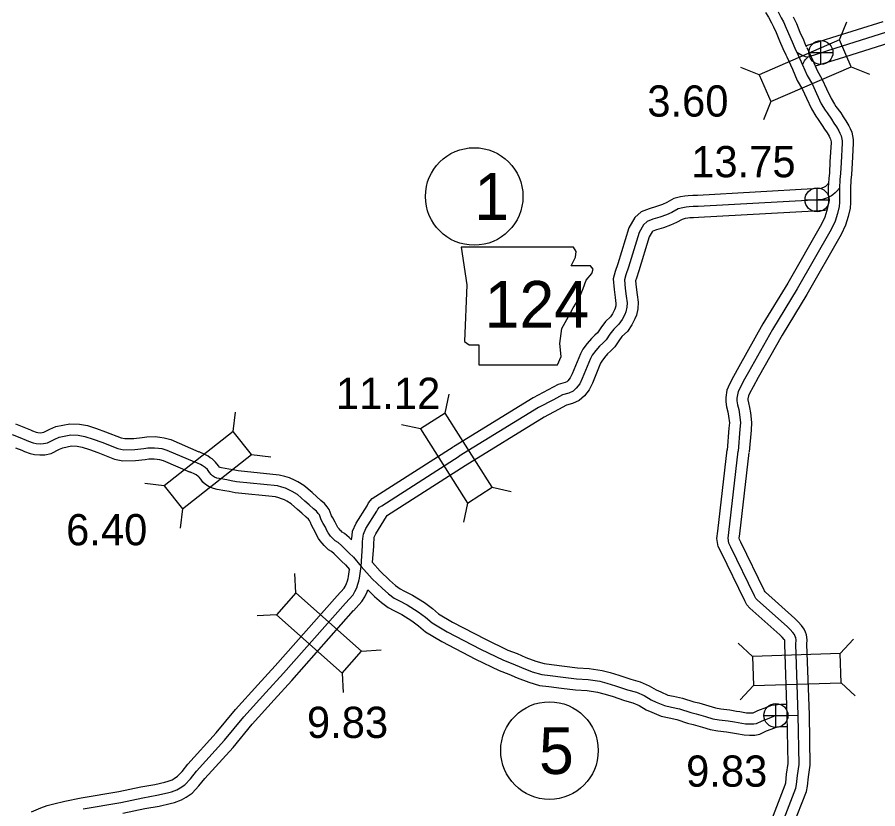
# Model space of a CAD drawing. Extents: x -83719 to 153526, y -11835 to 11446.
# Drawn here: x -1455.6 to -1067.2, y 1629.8 to 1986.8 of the extents above; entities that cross this region are included whole.
import ezdxf

# ---------------------------------------------------------------- set-up
doc = ezdxf.new("R2010")
doc.units = 0
for name, color, linetype in [('Level 10', 7, 'Continuous'), ('Level 11', 7, 'Continuous'), ('Level 20', 7, 'Continuous'), ('Level 21', 7, 'Continuous'), ('Level 25', 7, 'Continuous'), ('Level 26', 7, 'Continuous'), ('Level 27', 7, 'Continuous'), ('Level 58', 7, 'Continuous'), ('Level 59', 7, 'Continuous')]:
    doc.layers.add(name, color=color, linetype=linetype)

msp = doc.modelspace()

# ---------------------------------------------------------------- linework, layer by layer
at = {"layer": 'Level 10'}
for points in [[(-1117.86, 1988.92), (-1116.46, 1986.73), (-1115.17, 1984.23), (-1114.28, 1982.52), (-1113.06, 1979.83), (-1111.47, 1976.15), (-1109.96, 1972.65), (-1108.73, 1969.8), (-1108.05, 1968.58)], [(-1105.29, 1986.89), (-1103.92, 1983.89), (-1102.29, 1980.11), (-1100.77, 1976.6), (-1099.75, 1974.23), (-1099.33, 1973.47)], [(-1099.13, 1973.09), (-1096.52, 1967.33), (-1094.55, 1962.76), (-1092.21, 1958.67), (-1090.31, 1954.44), (-1088.22, 1950.1), (-1086.76, 1947.54), (-1086.03, 1946.52), (-1083.92, 1943.62), (-1082.77, 1941.79), (-1081.57, 1940), (-1080.27, 1937.84), (-1079.68, 1936.6), (-1078.92, 1934.89), (-1078.21, 1931.62), (-1078.23, 1929.86), (-1078.77, 1921.03), (-1079.03, 1915.91), (-1079.27, 1913.24), (-1079.5, 1909.59), (-1079.42, 1903.02), (-1079.6, 1900.68), (-1080.53, 1896.86), (-1081.77, 1892.95), (-1083.74, 1888.76), (-1099.22, 1861.75), (-1110.35, 1843.39), (-1121.13, 1824.24), (-1123.46, 1820.05), (-1125.01, 1817.06), (-1125.5, 1816.09), (-1125.52, 1816.05), (-1125.77, 1814.63), (-1125.75, 1814.24), (-1125.57, 1812.92), (-1125.05, 1810.83), (-1124.61, 1808.3), (-1124.12, 1803.94), (-1124.39, 1800.6), (-1125.15, 1790.7)], [(-1108.24, 1968.96), (-1105.67, 1963.28), (-1103.5, 1958.28), (-1101.13, 1954.13), (-1099.38, 1950.22), (-1097.08, 1945.45), (-1095.2, 1942.15), (-1094.14, 1940.67), (-1092.2, 1938), (-1091.15, 1936.33), (-1090.01, 1934.64), (-1089.09, 1933.11), (-1088.77, 1932.44), (-1088.48, 1931.77), (-1088.22, 1930.59), (-1088.23, 1930.21), (-1088.76, 1921.59), (-1089.01, 1916.62), (-1089.24, 1914.01), (-1089.5, 1909.84), (-1089.43, 1903.33), (-1089.51, 1902.25), (-1090.16, 1899.56), (-1091.1, 1896.61), (-1092.62, 1893.38), (-1107.84, 1866.83), (-1118.99, 1848.44), (-1129.86, 1829.12), (-1132.26, 1824.79), (-1133.9, 1821.63), (-1134.75, 1819.97), (-1135.23, 1818.53), (-1135.81, 1815.26), (-1135.71, 1813.32), (-1135.41, 1811.04), (-1134.84, 1808.75), (-1134.51, 1806.89), (-1134.17, 1803.79), (-1134.36, 1801.39), (-1135.12, 1791.47)], [(-1089.3, 1911.75), (-1089.82, 1911.3), (-1090.74, 1910.43), (-1090.74, 1910.43), (-1091.67, 1909.93), (-1092.89, 1909.59), (-1096.49, 1909.33), (-1148.47, 1906.39), (-1150.69, 1906.34), (-1152.72, 1906.26), (-1154.31, 1906.1), (-1156.27, 1905.76), (-1159.24, 1904.95), (-1162.41, 1903.18), (-1164.35, 1902.35), (-1167.08, 1901.35), (-1170.31, 1900.39), (-1173.92, 1898.97), (-1176.87, 1896.42), (-1179.56, 1891.74), (-1184.51, 1875.52), (-1185.69, 1872.08), (-1186.58, 1868.77), (-1186.15, 1864), (-1185.75, 1860.38), (-1185.37, 1857.72), (-1185.4, 1856.64), (-1185.66, 1855.55), (-1185.95, 1854.87), (-1186.85, 1853.05), (-1187.84, 1851.6), (-1190.02, 1849.51), (-1192.23, 1846.74), (-1193.69, 1844.48), (-1194.81, 1843.4), (-1196.33, 1841.93), (-1198.36, 1839.63), (-1200.27, 1837), (-1201.34, 1834.96), (-1205.09, 1825.92), (-1205.96, 1824.18), (-1207, 1822.86), (-1207.52, 1822.37), (-1208.33, 1822.01), (-1211.39, 1821.12), (-1215.96, 1818.68), (-1222.77, 1815.06), (-1258.69, 1793.03)], [(-1090.19, 1899.96), (-1091.2, 1899.68), (-1095.85, 1899.35), (-1148.07, 1896.4), (-1150.38, 1896.34), (-1152.01, 1896.28), (-1152.95, 1896.18), (-1154.1, 1895.98), (-1155.43, 1895.62), (-1157.99, 1894.19), (-1160.66, 1893.05), (-1163.94, 1891.85), (-1167.06, 1890.93), (-1168.67, 1890.29), (-1169.05, 1889.96), (-1170.33, 1887.74), (-1175, 1872.44), (-1176.12, 1869.15), (-1176.46, 1867.9), (-1176.2, 1865), (-1175.83, 1861.63), (-1175.35, 1858.31), (-1175.43, 1855.31), (-1176.14, 1852.38), (-1176.87, 1850.69), (-1178.19, 1847.99), (-1180.17, 1845.1), (-1182.62, 1842.75), (-1184.1, 1840.89), (-1185.92, 1838.07), (-1187.86, 1836.21), (-1189.09, 1835.02), (-1190.56, 1833.36), (-1191.75, 1831.72), (-1192.28, 1830.72), (-1195.98, 1821.77), (-1197.47, 1818.79), (-1199.6, 1816.1), (-1201.89, 1813.92), (-1204.9, 1812.59), (-1207.6, 1811.81), (-1211.25, 1809.86), (-1217.8, 1806.37), (-1253.47, 1784.5)], [(-1304.66, 1751.01), (-1304.51, 1751.99), (-1304.46, 1753.07), (-1304.22, 1755), (-1302.58, 1758.53), (-1297.66, 1766.48), (-1297.03, 1767.73), (-1295.35, 1769.7), (-1293.73, 1770.71), (-1258.77, 1792.98)], [(-1115.03, 1625.01), (-1108.96, 1640.51), (-1108.74, 1641.45), (-1108.4, 1645.46), (-1107.66, 1650.16), (-1108.06, 1671.86), (-1109.14, 1704.04), (-1109.08, 1705.66), (-1109.15, 1705.8), (-1109.42, 1706.2), (-1110.33, 1707.2), (-1111.43, 1708.29), (-1124.97, 1720.32), (-1126.28, 1721.77), (-1127.23, 1723.55), (-1137.9, 1745.55), (-1139.18, 1748.03), (-1139.81, 1751.65), (-1139.4, 1754.98), (-1135.11, 1791.67)], [(-1105.48, 1621.98), (-1099.37, 1637.57), (-1098.84, 1639.91), (-1098.46, 1644.25), (-1097.64, 1649.46), (-1098.06, 1672.12), (-1099.14, 1704.01), (-1099.06, 1706), (-1099.29, 1708.21), (-1099.84, 1709.51), (-1100.47, 1710.84), (-1101.57, 1712.42), (-1103.1, 1714.11), (-1104.57, 1715.58), (-1117.92, 1727.43), (-1118.03, 1727.57), (-1118.32, 1728.1), (-1128.96, 1750.04), (-1129.6, 1751.26), (-1129.71, 1751.9), (-1129.47, 1753.78), (-1125.17, 1790.5)], [(-1295.18, 1740.85), (-1294.66, 1748.19), (-1294.7, 1750.01), (-1294.54, 1751), (-1294.49, 1752.21), (-1293.76, 1753.78), (-1288.91, 1761.61), (-1288.68, 1762.08), (-1288.39, 1762.26), (-1253.39, 1784.55)], [(-1295.18, 1740.85), (-1291.71, 1736.95), (-1287.54, 1732.94), (-1284.83, 1730.55), (-1282.75, 1728.99), (-1281.13, 1728.15), (-1277.1, 1726.18), (-1271.8, 1722.78), (-1268.22, 1720.13), (-1265.41, 1717.71), (-1259.12, 1713.98), (-1244.27, 1706.26), (-1234.19, 1701.37), (-1229.94, 1699.8), (-1226.05, 1698.05), (-1221.57, 1696.34), (-1217.79, 1695.27), (-1214.42, 1694.82), (-1208.61, 1694.15), (-1202.75, 1693.34), (-1197.38, 1693.1), (-1191.59, 1692.21), (-1188.02, 1691.26), (-1184.01, 1690.01), (-1178.61, 1688.2), (-1174.39, 1687.04), (-1170.32, 1685.26), (-1167.14, 1683.37), (-1165.11, 1682.47), (-1161.98, 1681.09), (-1159.3, 1680.58), (-1155.3, 1679.71), (-1150.26, 1678.07), (-1147.89, 1677.5), (-1143.41, 1676.19), (-1140.49, 1675.27), (-1138.07, 1674.87), (-1133.9, 1674.46), (-1130.98, 1673.85), (-1129.42, 1673.63), (-1126.37, 1673.12), (-1124.82, 1673.04), (-1123.45, 1673.04), (-1123.42, 1673.05), (-1121.37, 1674.05), (-1117.23, 1675.68), (-1114.94, 1676.52), (-1112.48, 1676.85), (-1110.87, 1676.92), (-1108.15, 1676.94)], [(-1311.18, 1725.83), (-1308.06, 1729.25), (-1307.57, 1730.08), (-1306.99, 1731.32), (-1306.57, 1732.58), (-1306.25, 1733.66), (-1306.06, 1734.59), (-1305.96, 1735.54), (-1305.61, 1737.68)], [(-1303.79, 1719.09), (-1299.97, 1723.28), (-1298.71, 1725.42), (-1297.69, 1727.61), (-1297.38, 1728.53)], [(-1297.38, 1728.53), (-1294.31, 1725.58), (-1291.15, 1722.79), (-1288.1, 1720.5), (-1285.63, 1719.22), (-1282.01, 1717.45), (-1277.49, 1714.54), (-1274.47, 1712.31), (-1271.27, 1709.55), (-1263.98, 1705.24), (-1248.76, 1697.33), (-1238.11, 1692.16), (-1233.72, 1690.54), (-1229.9, 1688.82), (-1224.73, 1686.84), (-1219.82, 1685.45), (-1215.66, 1684.89), (-1209.87, 1684.23), (-1203.66, 1683.37), (-1198.37, 1683.13), (-1193.63, 1682.4), (-1190.78, 1681.65), (-1187.1, 1680.5), (-1181.52, 1678.63), (-1177.73, 1677.59), (-1174.89, 1676.35), (-1171.75, 1674.48), (-1169.15, 1673.32), (-1164.98, 1671.49), (-1161.31, 1670.78), (-1157.91, 1670.04), (-1152.98, 1668.44), (-1150.47, 1667.84), (-1146.32, 1666.62), (-1142.82, 1665.52), (-1139.37, 1664.95), (-1135.41, 1664.56), (-1132.72, 1664), (-1130.95, 1663.75), (-1127.45, 1663.16), (-1125.08, 1663.04), (-1122.66, 1663.04), (-1120.36, 1663.41), (-1117.33, 1664.89), (-1113.68, 1666.33), (-1112.52, 1666.76), (-1111.6, 1666.88), (-1110.62, 1666.92), (-1108.29, 1666.94)], [(-1449.08, 1628.45), (-1444.92, 1630.16), (-1442.07, 1631.21), (-1439.11, 1631.99), (-1434.04, 1633.15), (-1426.73, 1634.68), (-1409.74, 1637.6), (-1399.85, 1639.7), (-1393.51, 1640.78), (-1388.94, 1641.83), (-1387.45, 1642.22), (-1385.64, 1642.85), (-1384.73, 1643.39), (-1383.19, 1644.47), (-1381.13, 1646.64), (-1378.51, 1649.93), (-1365.74, 1664.03), (-1357.03, 1674.49), (-1347.02, 1685.62), (-1339.16, 1694.29), (-1311.23, 1725.78)], [(-1407.85, 1627.78), (-1397.97, 1629.88), (-1391.55, 1630.97), (-1386.56, 1632.12), (-1384.54, 1632.65), (-1381.38, 1633.75), (-1379.31, 1634.98), (-1376.64, 1636.84), (-1373.57, 1640.08), (-1370.88, 1643.46), (-1358.19, 1657.47), (-1349.47, 1667.94), (-1339.6, 1678.91), (-1331.71, 1687.61), (-1303.74, 1719.15)]]:
    msp.add_lwpolyline(points, dxfattribs=at)
at = {"layer": 'Level 11'}
for points in [[(-1099.32, 1973.98), (-1087.92, 1977.62), (-1064.68, 1984.87)], [(-1095.21, 1964.8), (-1084.91, 1968.08), (-1061.54, 1975.37)], [(-1456.33, 1803.36), (-1452.58, 1801.85), (-1449.54, 1800.65), (-1448.62, 1800.21), (-1447.04, 1799.69), (-1446.21, 1799.51), (-1445.1, 1799.39), (-1444.38, 1799.43), (-1443.55, 1799.6), (-1440.79, 1800.97), (-1438.16, 1802.21), (-1431.83, 1803.45), (-1427.5, 1803.28), (-1423.82, 1802.61), (-1419.74, 1801.27), (-1415.68, 1799.79), (-1408.73, 1797.1), (-1407, 1796.71), (-1402.89, 1796.83), (-1399.13, 1797.26), (-1397.01, 1797.58), (-1393.31, 1797.62), (-1391.2, 1797.4), (-1389.28, 1797.15), (-1386.31, 1796.27), (-1373.59, 1790.83)], [(-1456.29, 1792.56), (-1453.52, 1791.47), (-1452.37, 1790.92), (-1449.68, 1790.02), (-1447.77, 1789.62), (-1445.36, 1789.36), (-1443.08, 1789.49), (-1440.25, 1790.08), (-1436.44, 1791.97), (-1435.03, 1792.63), (-1431.06, 1793.41), (-1428.6, 1793.31), (-1426.28, 1792.89), (-1423.01, 1791.82), (-1419.19, 1790.43), (-1411.65, 1787.51), (-1407.98, 1786.68), (-1402.17, 1786.85), (-1397.81, 1787.35), (-1396.21, 1787.59), (-1393.79, 1787.61), (-1392.36, 1787.46), (-1391.35, 1787.33), (-1389.71, 1786.85), (-1377.53, 1781.64)], [(-1305.83, 1752.2), (-1307.81, 1753.92), (-1308.92, 1754.59), (-1309.59, 1755.24), (-1309.81, 1755.46), (-1310.34, 1756.05), (-1310.82, 1756.64), (-1310.98, 1756.88), (-1311.37, 1757.61), (-1312.06, 1759.01), (-1313.12, 1760.99), (-1313.7, 1761.95), (-1313.84, 1762.37), (-1314.83, 1764.79), (-1315.73, 1765.99), (-1316.95, 1767.52), (-1318.59, 1768.82), (-1320.38, 1770.54), (-1322.46, 1772.36), (-1326.18, 1775.59), (-1328.96, 1777.18), (-1330.45, 1778.01), (-1332.65, 1779), (-1334.78, 1779.68), (-1337.31, 1780.31), (-1355.84, 1782.26), (-1358.11, 1782.66), (-1360.07, 1783), (-1363.36, 1783.6), (-1363.94, 1783.74), (-1364.28, 1783.87), (-1364.31, 1783.89), (-1364.81, 1784.53), (-1366.06, 1786.12), (-1367.57, 1787.55), (-1368.45, 1788.13), (-1369.46, 1788.82), (-1370.56, 1789.45), (-1373.49, 1790.78)], [(-1312.53, 1744.77), (-1313.72, 1745.81), (-1315.09, 1746.64), (-1316.58, 1748.09), (-1317.04, 1748.54), (-1317.92, 1749.53), (-1318.86, 1750.66), (-1319.58, 1751.74), (-1320.28, 1753.06), (-1320.96, 1754.45), (-1321.81, 1756.05), (-1322.8, 1757.68), (-1323.21, 1758.85), (-1323.6, 1759.82), (-1323.64, 1759.87), (-1324.05, 1760.39), (-1325.16, 1761.26), (-1327.15, 1763.17), (-1329.04, 1764.83), (-1331.99, 1767.39), (-1333.89, 1768.48), (-1334.95, 1769.07), (-1336.23, 1769.64), (-1337.51, 1770.05), (-1339.05, 1770.44), (-1357.25, 1772.35), (-1359.85, 1772.81), (-1361.82, 1773.16), (-1365.41, 1773.8), (-1366.96, 1774.17), (-1368.9, 1774.94), (-1370.63, 1776.07), (-1371.74, 1777.15), (-1372.68, 1778.37), (-1373.46, 1779.35), (-1373.83, 1779.7), (-1374.03, 1779.84), (-1374.76, 1780.33), (-1375.14, 1780.55), (-1377.63, 1781.68)], [(-1305.83, 1752.2), (-1304.66, 1751.01)], [(-1312.81, 1745.03), (-1309.21, 1741.39), (-1307.36, 1739.8), (-1305.61, 1737.68)]]:
    msp.add_lwpolyline(points, dxfattribs=at)
at = {"layer": 'Level 20'}
for p, q in [((-1084.38, 1976.53), (-1081.13, 1984.71)), ((-1120.73, 1960.82), (-1128.91, 1964.06)), ((-1079.14, 1964.42), (-1070.96, 1961.17)), ((-1115.49, 1948.7), (-1118.73, 1940.52)), ((-1262.46, 1808.18), (-1260.56, 1816.77)), ((-1358.08, 1799.91), (-1357.04, 1808.64)), ((-1273.59, 1801.09), (-1282.19, 1802.99)), ((-1349.91, 1789.54), (-1341.17, 1788.5)), ((-1389.19, 1775.4), (-1397.93, 1776.44)), ((-1241.19, 1774.78), (-1232.6, 1772.87)), ((-1252.32, 1767.68), (-1254.23, 1759.09)), ((-1381.02, 1765.03), (-1382.06, 1756.3)), ((-1329.79, 1727.15), (-1330.32, 1735.93)), ((-1338.55, 1717.27), (-1347.34, 1716.75)), ((-1084.19, 1699.85), (-1078.18, 1706.28)), ((-1300.16, 1700.88), (-1291.38, 1701.4)), ((-1123.77, 1698.52), (-1130.19, 1704.53)), ((-1308.92, 1691), (-1308.4, 1682.22)), ((-1083.74, 1686.66), (-1077.32, 1680.65)), ((-1123.32, 1685.33), (-1129.33, 1678.9))]:
    msp.add_line(p, q, dxfattribs=at)
for points in [[(-1084.38, 1976.53), (-1120.73, 1960.82), (-1115.49, 1948.7), (-1079.14, 1964.42)], [(-1273.59, 1801.09), (-1252.32, 1767.68), (-1241.19, 1774.78), (-1262.46, 1808.18)], [(-1381.02, 1765.03), (-1349.91, 1789.54), (-1358.08, 1799.91), (-1389.19, 1775.4)], [(-1338.55, 1717.27), (-1308.92, 1691), (-1300.16, 1700.88), (-1329.79, 1727.15)], [(-1123.32, 1685.33), (-1083.74, 1686.66), (-1084.19, 1699.85), (-1123.77, 1698.52)]]:
    msp.add_lwpolyline(points, close=True, dxfattribs=at)
at = {"layer": 'Level 21'}
msp.add_lwpolyline([(-1255.19, 1883.07), (-1252.65, 1866.15), (-1253.78, 1840.49), (-1251.53, 1839.08), (-1247.3, 1839.08), (-1247.3, 1830.06), (-1211.77, 1830.06), (-1210.08, 1833.73), (-1210.64, 1839.65), (-1209.79, 1846.42), (-1206.69, 1851.77), (-1204.72, 1855.72), (-1201.9, 1859.95), (-1200.21, 1864.46), (-1198.8, 1868.13), (-1196.26, 1871.23), (-1195.7, 1873.2), (-1196.82, 1874.61), (-1205.56, 1874.61), (-1203.59, 1878.56), (-1203.31, 1881.1), (-1204.48, 1883.05)], close=True, dxfattribs=at)
at = {"layer": 'Level 26'}
for p, q in [((-1092.83, 1965.44), (-1092.83, 1976.27)), ((-1098.25, 1970.86), (-1087.42, 1970.86)), ((-1094.58, 1899), (-1094.58, 1909.84)), ((-1099.99, 1904.42), (-1089.16, 1904.42)), ((-1113.15, 1666.44), (-1113.15, 1677.27)), ((-1118.56, 1671.86), (-1107.73, 1671.86))]:
    msp.add_line(p, q, dxfattribs=at)
for centre in [(-1092.83, 1970.86), (-1094.58, 1904.42), (-1113.15, 1671.86)]:
    msp.add_circle(centre, 5.42, dxfattribs=at)
at = {"layer": 'Level 27'}
for centre in [(-1249.33, 1905.94), (-1215.35, 1656.03)]:
    msp.add_circle(centre, 22, dxfattribs=at)
at = {"layer": 'Level 59'}
for points in [[(-1112.12, 1989.22), (-1110.73, 1986.52), (-1109.79, 1984.7), (-1108.49, 1981.86), (-1106.88, 1978.13), (-1105.37, 1974.62), (-1104.24, 1972.01), (-1103.69, 1971.02)], [(-1101.1, 1965.31), (-1100.24, 1967.16), (-1099.78, 1967.74), (-1098.58, 1968.97), (-1086.42, 1972.85), (-1063.11, 1980.12)], [(-1103.69, 1971.02), (-1101.1, 1965.31), (-1099.02, 1960.52), (-1096.67, 1956.4), (-1094.85, 1952.33), (-1092.65, 1947.78), (-1090.98, 1944.85), (-1090.09, 1943.6), (-1088.06, 1940.81), (-1086.96, 1939.06), (-1085.79, 1937.32), (-1084.68, 1935.48), (-1084.23, 1934.52), (-1083.7, 1933.33), (-1083.22, 1931.1), (-1083.23, 1930.03), (-1083.76, 1921.31), (-1084.02, 1916.27), (-1084.26, 1913.62), (-1084.5, 1909.71), (-1084.42, 1903.17), (-1084.55, 1901.47), (-1085.34, 1898.21), (-1086.43, 1894.78), (-1088.18, 1891.07), (-1103.53, 1864.29), (-1114.67, 1845.92), (-1125.49, 1826.68), (-1127.86, 1822.42), (-1129.46, 1819.35), (-1130.13, 1818.03), (-1130.38, 1817.29), (-1130.79, 1814.94), (-1130.73, 1813.78), (-1130.49, 1811.98), (-1129.94, 1809.79), (-1129.56, 1807.6), (-1129.14, 1803.87), (-1129.38, 1800.99), (-1130.14, 1791.08)], [(-1103.69, 1971.02), (-1101.97, 1970.03), (-1100.96, 1969.45), (-1099.98, 1969.01), (-1098.58, 1968.97)], [(-1084.5, 1909.71), (-1085.67, 1908.28), (-1086.45, 1907.6), (-1087.46, 1906.64), (-1087.99, 1906.23), (-1089.8, 1905.25), (-1092.05, 1904.64), (-1096.17, 1904.34), (-1148.27, 1901.39), (-1150.53, 1901.34), (-1152.36, 1901.27), (-1153.63, 1901.14), (-1155.18, 1900.87), (-1157.34, 1900.29), (-1160.2, 1898.69), (-1162.5, 1897.7), (-1165.51, 1896.6), (-1168.68, 1895.66), (-1171.29, 1894.63), (-1172.96, 1893.19), (-1174.94, 1889.74), (-1179.75, 1873.98), (-1180.91, 1870.62), (-1181.52, 1868.33), (-1181.17, 1864.5), (-1180.79, 1861.01), (-1180.36, 1858.01), (-1180.41, 1855.97), (-1180.9, 1853.96), (-1181.41, 1852.78), (-1182.52, 1850.52), (-1184.01, 1848.35), (-1186.32, 1846.13), (-1188.17, 1843.82), (-1189.81, 1841.28), (-1191.34, 1839.81), (-1192.71, 1838.47), (-1194.46, 1836.5), (-1196.01, 1834.36), (-1196.81, 1832.84), (-1200.54, 1823.84), (-1201.72, 1821.48), (-1203.3, 1819.48), (-1204.7, 1818.14), (-1206.62, 1817.3), (-1209.49, 1816.47), (-1213.61, 1814.27), (-1220.28, 1810.71), (-1256.08, 1788.77)], [(-1457.91, 1798.61), (-1454.44, 1797.2), (-1451.53, 1796.06), (-1450.5, 1795.57), (-1448.36, 1794.85), (-1446.99, 1794.56), (-1445.23, 1794.38), (-1443.73, 1794.46), (-1441.9, 1794.84), (-1438.62, 1796.47), (-1436.6, 1797.42), (-1431.44, 1798.43), (-1428.05, 1798.29), (-1425.05, 1797.75), (-1421.38, 1796.55), (-1417.44, 1795.11), (-1410.19, 1792.31), (-1407.49, 1791.7), (-1402.53, 1791.84), (-1398.47, 1792.31), (-1396.61, 1792.59), (-1393.55, 1792.61), (-1391.78, 1792.43), (-1390.31, 1792.24), (-1388.01, 1791.56), (-1375.56, 1786.23)], [(-1110.25, 1623.49), (-1104.16, 1639.04), (-1103.79, 1640.68), (-1103.43, 1644.86), (-1102.65, 1649.81), (-1103.06, 1671.99), (-1104.14, 1704.03), (-1104.07, 1705.83), (-1104.19, 1706.96), (-1104.4, 1707.46), (-1104.81, 1708.32), (-1105.49, 1709.31), (-1106.71, 1710.65), (-1108, 1711.93), (-1121.44, 1723.88), (-1122.16, 1724.67), (-1122.77, 1725.83), (-1133.43, 1747.79), (-1134.39, 1749.65), (-1134.76, 1751.77), (-1134.44, 1754.38), (-1130.14, 1791.08)], [(-1307.49, 1722.46), (-1304.02, 1726.27), (-1303.14, 1727.75), (-1302.34, 1729.46), (-1301.8, 1731.07), (-1301.39, 1732.45), (-1301.12, 1733.82), (-1301, 1734.86), (-1300.31, 1739.11), (-1299.67, 1748.32), (-1299.7, 1750.36), (-1299.52, 1751.5), (-1299.48, 1752.66), (-1299.36, 1753.6), (-1298.17, 1756.16), (-1293.28, 1764.04), (-1292.83, 1764.95), (-1292.05, 1765.87), (-1291.06, 1766.48), (-1256.08, 1788.77)], [(-1309.25, 1748.55), (-1310.77, 1749.86), (-1312.01, 1750.61), (-1313.09, 1751.67), (-1313.42, 1752), (-1314.13, 1752.79), (-1314.84, 1753.65), (-1315.28, 1754.31), (-1315.83, 1755.34), (-1316.51, 1756.73), (-1317.47, 1758.52), (-1318.25, 1759.81), (-1318.53, 1760.61), (-1319.21, 1762.3), (-1319.69, 1762.93), (-1320.5, 1763.96), (-1321.88, 1765.04), (-1323.76, 1766.85), (-1325.75, 1768.59), (-1329.08, 1771.49), (-1331.43, 1772.83), (-1332.7, 1773.54), (-1334.44, 1774.32), (-1336.15, 1774.87), (-1338.18, 1775.37), (-1356.54, 1777.3), (-1358.98, 1777.74), (-1360.95, 1778.08), (-1364.38, 1778.7), (-1365.45, 1778.95), (-1366.59, 1779.41), (-1367.49, 1780), (-1368, 1780.49), (-1368.74, 1781.45), (-1369.76, 1782.74), (-1370.7, 1783.63), (-1371.24, 1783.99), (-1372.11, 1784.57), (-1372.85, 1785), (-1375.56, 1786.23)], [(-1309.25, 1748.55), (-1305.8, 1745.05), (-1303.77, 1743.32), (-1300.31, 1739.11), (-1295.32, 1733.49), (-1290.93, 1729.26), (-1287.99, 1726.67), (-1285.43, 1724.75), (-1283.38, 1723.68), (-1279.56, 1721.81), (-1274.65, 1718.66), (-1271.34, 1716.22), (-1268.34, 1713.63), (-1261.55, 1709.61), (-1246.51, 1701.79), (-1236.15, 1696.77), (-1231.83, 1695.17), (-1227.98, 1693.44), (-1223.15, 1691.59), (-1218.81, 1690.36), (-1215.04, 1689.86), (-1209.24, 1689.19), (-1203.21, 1688.36), (-1197.88, 1688.11), (-1192.61, 1687.3), (-1189.4, 1686.46), (-1185.55, 1685.26), (-1180.07, 1683.41), (-1176.06, 1682.32), (-1172.6, 1680.81), (-1169.45, 1678.93), (-1167.13, 1677.9), (-1163.48, 1676.29), (-1160.31, 1675.68), (-1156.6, 1674.87), (-1151.62, 1673.26), (-1149.18, 1672.67), (-1144.87, 1671.41), (-1141.66, 1670.39), (-1138.72, 1669.91), (-1134.66, 1669.51), (-1131.85, 1668.93), (-1130.18, 1668.69), (-1126.91, 1668.14), (-1124.95, 1668.04), (-1123.05, 1668.04), (-1121.89, 1668.23), (-1119.35, 1669.47), (-1115.45, 1671.01), (-1113.73, 1671.64), (-1112.04, 1671.87), (-1110.74, 1671.92), (-1103.06, 1671.99)], [(-1425.8, 1629.76), (-1408.8, 1632.69), (-1398.91, 1634.79), (-1392.53, 1635.88), (-1387.75, 1636.98), (-1386, 1637.43), (-1383.51, 1638.3), (-1382.02, 1639.19), (-1379.91, 1640.65), (-1377.35, 1643.36), (-1374.7, 1646.7), (-1361.97, 1660.75), (-1353.25, 1671.22), (-1343.31, 1682.26), (-1335.43, 1690.95), (-1307.49, 1722.46)]]:
    msp.add_lwpolyline(points, dxfattribs=at)

# ---------------------------------------------------------------- texts
at = {"layer": 'Level 21'}
msp.add_text('124', height=21.12, dxfattribs=at).set_placement((-1244.62, 1846.7))
at = {"layer": 'Level 25'}
for s, p in [('13.75', (-1151.38, 1914.61)), ('9.83', (-1153.68, 1639.74))]:
    msp.add_text(s, height=14.08, dxfattribs=at).set_placement(p)
at = {"layer": 'Level 27'}
for s, p in [('1', (-1249.33, 1895.38)), ('5', (-1220.08, 1645.47))]:
    msp.add_text(s, height=21.12, dxfattribs=at).set_placement(p)
at = {"layer": 'Level 58'}
for s, p in [('3.60', (-1171.2, 1941.96)), ('11.12', (-1311.75, 1810.11)), ('6.40', (-1433.52, 1748.62)), ('9.83', (-1324.82, 1661.73))]:
    msp.add_text(s, height=14.08, dxfattribs=at).set_placement(p)

doc.saveas('drawing.dxf')
